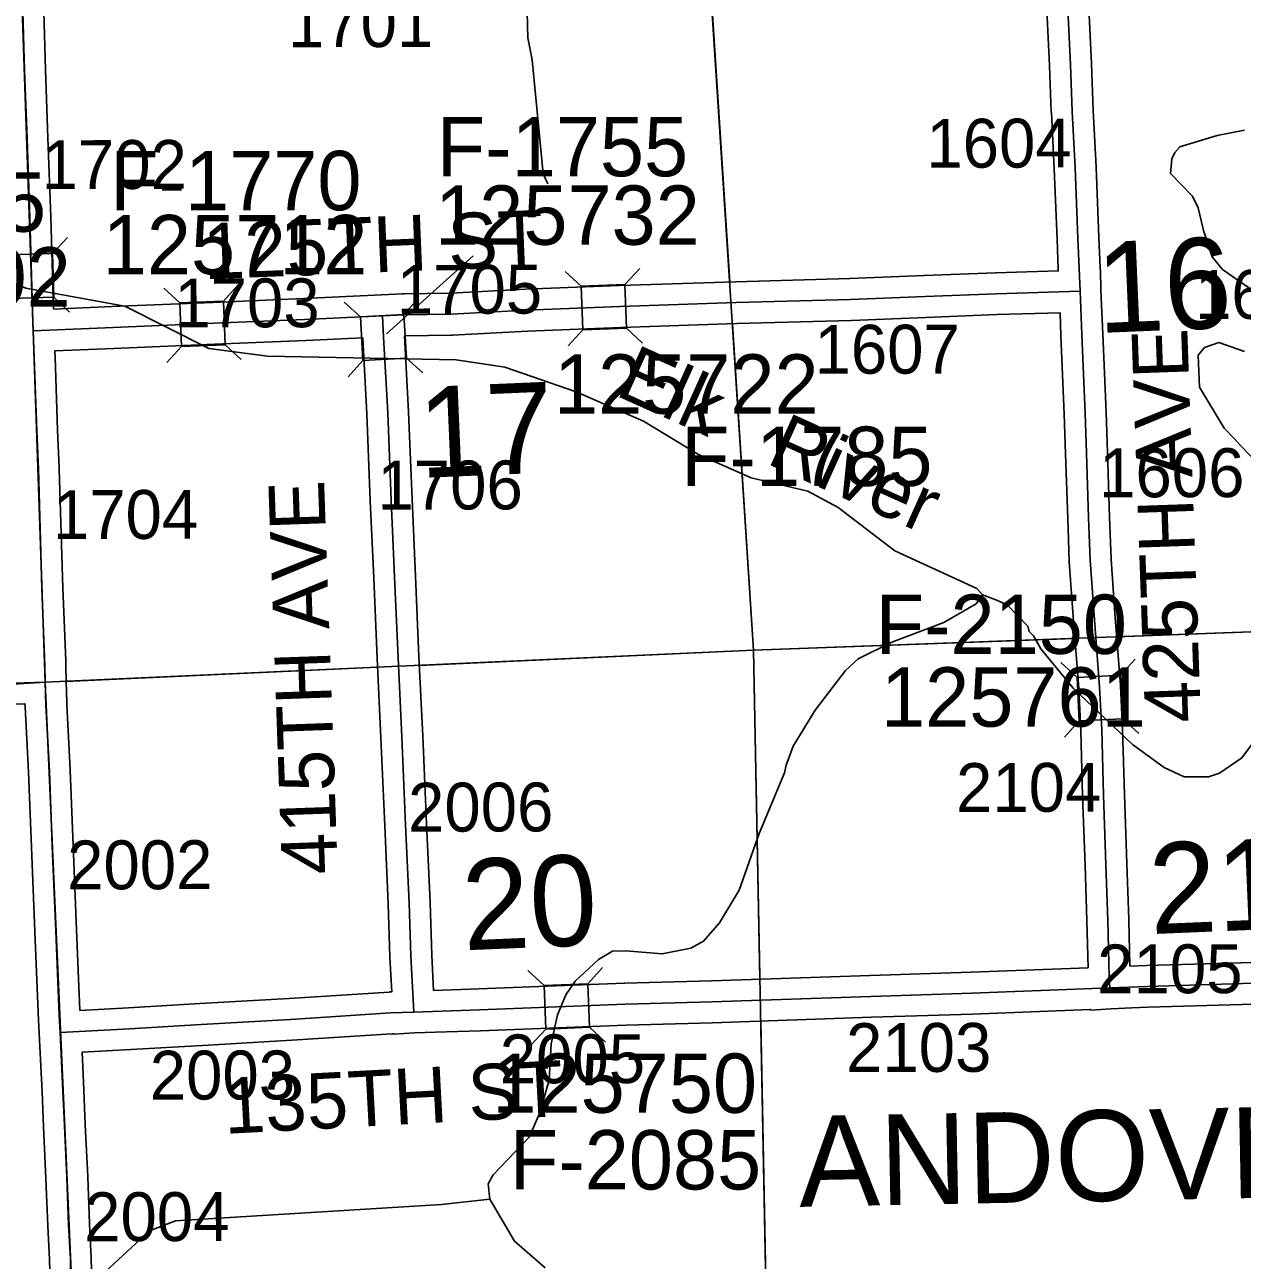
# Model space of a CAD drawing. Extents: x 128.7 to 185.5, y -21.4 to 12.6.
# Drawn here: x 164.812 to 166.556, y 1.563 to 3.333 of the extents above; entities that cross this region are included whole.
import ezdxf

# ---------------------------------------------------------------- set-up
doc = ezdxf.new("R2010")
doc.units = 0
for name, color, linetype in [('tdCoCorpTxt', 7, 'Continuous'), ('tdCoHydroRiver', 7, 'Continuous'), ('tdCoHydroTxtLg', 7, 'Continuous'), ('tdCoSecRdNmbr', 7, 'Continuous'), ('tdCoSecRdTxt', 7, 'Continuous'), ('tdCoSecRteBand', 7, 'Continuous'), ('tdCoSecRteCL', 7, 'Continuous'), ('tdCoSectLine', 7, 'Continuous'), ('tdCoSectLinePart', 7, 'Continuous'), ('tdCoSectNmbr', 7, 'Continuous'), ('tdCoStrucSec', 7, 'Continuous'), ('tdCoStrucSecCoName', 7, 'Continuous'), ('tdCoStrucSecFHWANum', 7, 'Continuous'), ('tdCoSurfGravel', 7, 'Continuous')]:
    doc.layers.add(name, color=color, linetype=linetype)

msp = doc.modelspace()

# ---------------------------------------------------------------- linework, layer by layer
at = {"layer": 'tdCoHydroRiver'}
for points in [[(165.5611, 3.1057), (165.5543, 3.1197), (165.5387, 3.2833), (165.5328, 3.3147), (165.5314, 3.3509)], [(166.5653, 2.9572), (166.528, 2.9826), (166.5131, 3.001), (166.5007, 3.0384), (166.4931, 3.0712), (166.4914, 3.0743), (166.4846, 3.0883), (166.4534, 3.1203), (166.4554, 3.1415), (166.4594, 3.1503), (166.467, 3.1585), (166.5201, 3.1746), (166.5593, 3.1824)], [(164.7557, 2.9809), (164.8135, 2.9562), (164.9549, 2.93), (165.0755, 2.8698), (165.1596, 2.8587), (165.4297, 2.8531), (165.4995, 2.843), (165.6019, 2.8074), (165.6981, 2.7653), (165.7772, 2.7177), (165.8527, 2.6842), (165.9339, 2.6652), (165.9774, 2.6416), (166.0586, 2.5799), (166.1758, 2.5259), (166.1841, 2.5167)], [(166.5812, 2.7021), (166.5532, 2.731), (166.545, 2.7402), (166.5302, 2.7554), (166.4949, 2.8141), (166.4932, 2.8598), (166.5022, 2.8711), (166.5225, 2.8782), (166.5593, 2.8654)], [(165.5573, 1.5526), (165.5133, 1.5904), (165.4779, 1.6506), (165.4755, 1.6726), (165.4829, 1.6855), (165.5345, 1.7396), (165.5491, 1.7733), (165.5631, 1.8211), (165.5658, 1.8733), (165.5753, 1.9147), (165.5869, 1.9435), (165.6004, 1.963), (165.6339, 1.9942), (165.654, 2.006), (165.6729, 2.0067), (165.7251, 2.0024), (165.7659, 2.0102), (165.7844, 2.0204), (165.8071, 2.0465), (165.8354, 2.0933), (165.8639, 2.1749), (165.9001, 2.2615), (165.9028, 2.2726), (165.9129, 2.2998), (165.9441, 2.3515), (165.9877, 2.4084), (166.006, 2.4248), (166.0541, 2.4487), (166.1288, 2.4768), (166.1751, 2.5038), (166.1841, 2.5167), (166.2033, 2.5096), (166.2193, 2.5023), (166.2489, 2.4718), (166.2508, 2.464), (166.2573, 2.4579), (166.2675, 2.4394), (166.3138, 2.3827), (166.3989, 2.3022), (166.4443, 2.2692), (166.4732, 2.2561), (166.5079, 2.2558), (166.5235, 2.2611), (166.5558, 2.2829), (166.6039, 2.3478)], [(165.4779, 1.6506), (165.4087, 1.6433), (165.0277, 1.6196), (164.9903, 1.6055), (164.9141, 1.5348), (164.8863, 1.518), (164.8547, 1.5184), (164.8179, 1.5312), (164.7938, 1.5429)]]:
    msp.add_lwpolyline(points, dxfattribs=at)
at = {"layer": 'tdCoSecRteBand'}
for points in [[(164.839, 3.3525), (164.8413, 3.2689), (164.8449, 3.1714), (164.8449, 3.1713), (164.845, 3.1713), (164.8489, 3.0578), (164.8489, 3.0578), (164.8489, 3.0577), (164.8499, 3.0257), (164.8499, 3.0256), (164.8499, 3.0256), (164.8528, 2.9261)], [(164.8528, 2.9261), (164.9369, 2.9297), (164.9369, 2.9297), (164.937, 2.9297), (165.0812, 2.9357), (165.2118, 2.9411), (165.323, 2.9463), (165.3529, 2.9478), (165.3529, 2.9477), (165.354, 2.9477), (165.3545, 2.9478), (165.355, 2.9478), (165.4218, 2.9487), (165.529, 2.9544), (165.5292, 2.9544), (165.5294, 2.9544), (165.6638, 2.9596), (165.6639, 2.9596), (165.6639, 2.9596), (165.8301, 2.9653), (165.8302, 2.9653), (165.8303, 2.9653), (165.9941, 2.9697), (166.1004, 2.9741), (166.1005, 2.9741), (166.1005, 2.9741), (166.2026, 2.9781), (166.2028, 2.9781), (166.2029, 2.9781), (166.2926, 2.9807), (166.2925, 2.9828), (166.2925, 2.9828), (166.2925, 2.9828), (166.2908, 3.026), (166.2908, 3.026), (166.2908, 3.026), (166.2868, 3.1269), (166.2827, 3.2076), (166.2826, 3.2078), (166.2826, 3.2081), (166.2802, 3.275), (166.2762, 3.3542)], [(166.3362, 3.3571), (166.3401, 3.2777), (166.3401, 3.2775), (166.3401, 3.2774), (166.3426, 3.2105), (166.3468, 3.1298), (166.3468, 3.1296), (166.3468, 3.1295), (166.3507, 3.0284), (166.3525, 2.9852), (166.3526, 2.9824), (166.353, 2.9824), (166.3538, 2.9526), (166.3564, 2.8908), (166.3564, 2.8908), (166.3564, 2.8908), (166.3611, 2.7781), (166.3611, 2.778), (166.3611, 2.7779), (166.3631, 2.7209), (166.3631, 2.7209), (166.3631, 2.7209), (166.366, 2.628), (166.3682, 2.5679), (166.3738, 2.4898), (166.3817, 2.3873), (166.3818, 2.3869), (166.3818, 2.3864), (166.3847, 2.3245), (166.3848, 2.3243), (166.3848, 2.324), (166.3875, 2.2304), (166.3909, 2.1316), (166.3909, 2.1315), (166.3909, 2.1315), (166.3936, 2.0514), (166.3936, 2.0512), (166.3937, 2.0511), (166.3952, 1.9847)], [(165.3975, 1.9499), (165.4624, 1.9521), (165.6712, 1.9602), (165.6714, 1.9603), (165.6716, 1.9603), (165.7955, 1.9635), (166.023, 1.9714), (166.023, 1.9714), (166.0231, 1.9714), (166.1677, 1.9758), (166.3353, 1.9824), (166.3337, 2.0495), (166.331, 2.1295), (166.3275, 2.2284), (166.3275, 2.2284), (166.3275, 2.2285), (166.3248, 2.322), (166.3219, 2.3831), (166.314, 2.4853), (166.314, 2.4854), (166.314, 2.4854), (166.3083, 2.5641), (166.3083, 2.5646), (166.3083, 2.5652), (166.3061, 2.6258), (166.3061, 2.6259), (166.3061, 2.626), (166.3031, 2.7189), (166.3011, 2.7757), (166.2964, 2.8883), (166.2951, 2.9203), (166.2951, 2.9207), (166.2048, 2.9181), (166.1029, 2.9142), (165.9964, 2.9097), (165.9962, 2.9097), (165.996, 2.9097), (165.8321, 2.9053), (165.666, 2.8996), (165.5319, 2.8945), (165.4244, 2.8888), (165.4238, 2.8888), (165.4232, 2.8888), (165.3564, 2.8878), (165.3559, 2.8878), (165.3559, 2.8876), (165.3618, 2.7789), (165.3618, 2.7787), (165.3618, 2.7785), (165.3668, 2.6538), (165.3717, 2.5436), (165.3717, 2.5436), (165.3717, 2.5435), (165.3766, 2.428), (165.382, 2.3146), (165.382, 2.3145), (165.3821, 2.3145), (165.3875, 2.1885), (165.3924, 2.0763), (165.3924, 2.0761), (165.3924, 2.0759), (165.3949, 2.0005), (165.3975, 1.9499)], [(164.8908, 1.9212), (164.9602, 1.925), (165.0627, 1.9309), (165.1908, 1.9383), (165.334, 1.9476), (165.3345, 1.9477), (165.3349, 1.9477), (165.3376, 1.9478), (165.3349, 1.9977), (165.3349, 1.998), (165.3349, 1.9983), (165.3325, 2.0738), (165.3275, 2.1858), (165.3275, 2.1858), (165.3275, 2.1859), (165.3221, 2.3118), (165.3167, 2.4252), (165.3167, 2.4253), (165.3167, 2.4253), (165.3118, 2.541), (165.3068, 2.6512), (165.3068, 2.6512), (165.3068, 2.6513), (165.3019, 2.7759), (165.296, 2.8844), (165.296, 2.8845), (165.296, 2.8845), (165.296, 2.885), (165.2959, 2.8849), (165.2146, 2.8811), (165.2145, 2.8811), (165.2144, 2.8811), (165.0837, 2.8757), (165.0837, 2.8757), (165.0837, 2.8757), (164.9394, 2.8698), (164.855, 2.8662), (164.855, 2.8661), (164.8553, 2.8572), (164.8553, 2.8571), (164.8553, 2.8571), (164.8588, 2.7527), (164.8612, 2.6979), (164.8612, 2.6976), (164.8612, 2.6974), (164.8662, 2.5269), (164.8704, 2.4222), (164.8704, 2.4221), (164.8704, 2.4221), (164.8704, 2.4221), (164.8706, 2.4161), (164.8706, 2.4161), (164.8706, 2.4159), (164.8712, 2.3921), (164.8721, 2.3622), (164.872, 2.3622), (164.8721, 2.3591), (164.877, 2.2658), (164.877, 2.2656), (164.877, 2.2654), (164.8812, 2.1576), (164.8861, 2.0366), (164.8908, 1.9212)], [(164.8479, 1.5311), (164.8471, 1.5642), (164.8447, 1.6124), (164.8447, 1.6125), (164.8447, 1.6127), (164.842, 1.6804), (164.8385, 1.7548), (164.8385, 1.7549), (164.8385, 1.755), (164.8365, 1.8044), (164.8324, 1.8881), (164.8308, 1.918), (164.8309, 1.918), (164.8309, 1.9181), (164.8309, 1.9181), (164.8262, 2.0341), (164.8212, 2.1552), (164.8212, 2.1552), (164.8212, 2.1553), (164.8171, 2.2628), (164.8121, 2.3563), (164.8121, 2.3567), (164.8121, 2.3571), (164.812, 2.3605), (164.7824, 2.3596)], [(166.3952, 1.9847), (166.4191, 1.9856), (166.4193, 1.9857), (166.4194, 1.9857), (166.571, 1.9901)], [(166.5728, 1.9301), (166.4213, 1.9257), (166.3979, 1.9248), (166.3684, 1.9236), (166.339, 1.9214), (166.3389, 1.9225), (166.3379, 1.9224), (166.1699, 1.9158), (166.1698, 1.9158), (166.1697, 1.9158), (166.025, 1.9114), (165.7974, 1.9035), (165.7973, 1.9035), (165.7972, 1.9035), (165.6733, 1.9003), (165.4646, 1.8922), (165.4646, 1.8922), (165.4645, 1.8922), (165.4001, 1.8899), (165.3704, 1.8889), (165.3407, 1.8873), (165.3407, 1.8878), (165.3402, 1.8878), (165.3375, 1.8877), (165.1946, 1.8784), (165.1945, 1.8784), (165.1944, 1.8784), (165.0662, 1.871), (164.9636, 1.8651), (164.9635, 1.8651), (164.9635, 1.8651), (164.8938, 1.8613), (164.8938, 1.8612), (164.8965, 1.8073), (164.8965, 1.8071), (164.8965, 1.807), (164.8985, 1.7575), (164.9019, 1.6831), (164.9019, 1.683), (164.9019, 1.6829), (164.9046, 1.6153), (164.9071, 1.5668), (164.9071, 1.5664), (164.9071, 1.566), (164.9078, 1.5329)]]:
    msp.add_lwpolyline(points, dxfattribs=at)
at = {"layer": 'tdCoSecRteCL'}
for points in [[(166.3238, 2.9516), (166.3225, 2.984), (166.3208, 3.0272), (166.3168, 3.1283), (166.3126, 3.2092), (166.3101, 3.2763), (166.3062, 3.3557), (166.304, 3.4), (166.3018, 3.4553)], [(164.8238, 2.8949), (164.8234, 2.9064), (164.8199, 3.0247), (164.8189, 3.0568), (164.815, 3.1702), (164.8113, 3.2679), (164.8091, 3.3517), (164.807, 3.3986)], [(165.3244, 2.9163), (165.3555, 2.9178), (165.4228, 2.9188), (165.5305, 2.9244), (165.6649, 2.9296), (165.8312, 2.9353), (165.9951, 2.9397), (166.1017, 2.9442), (166.2038, 2.9481), (166.3238, 2.9516)], [(166.3667, 1.9536), (166.3656, 1.9682), (166.3637, 2.0504), (166.3609, 2.1305), (166.3575, 2.2294), (166.3548, 2.3231), (166.3518, 2.385), (166.3439, 2.4876), (166.3383, 2.5663), (166.336, 2.6269), (166.3331, 2.7199), (166.3311, 2.7769), (166.3264, 2.8896), (166.3238, 2.9516)], [(164.8238, 2.8949), (164.9382, 2.8998), (165.0825, 2.9057), (165.2132, 2.9111), (165.3244, 2.9163)], [(165.3691, 1.9188), (165.3649, 1.9992), (165.3624, 2.0749), (165.3575, 2.1872), (165.3521, 2.3132), (165.3467, 2.4266), (165.3417, 2.5423), (165.3368, 2.6525), (165.3319, 2.7773), (165.3259, 2.886), (165.3244, 2.9163)], [(164.8412, 2.3913), (164.8406, 2.4151), (164.8362, 2.5259), (164.8312, 2.6965), (164.8288, 2.7515), (164.8253, 2.8561), (164.8238, 2.8949)], [(163.8659, 2.3305), (164.3864, 2.3624), (164.5284, 2.3714), (164.6508, 2.379), (164.7807, 2.3896), (164.8412, 2.3913)], [(164.8623, 1.8897), (164.8611, 1.9145), (164.8562, 2.0354), (164.8512, 2.1564), (164.847, 2.2642), (164.8421, 2.3579), (164.8412, 2.3913)], [(166.3667, 1.9536), (166.4203, 1.9557), (166.572, 1.9601), (166.8225, 1.9687), (166.8706, 1.9704), (166.886, 1.9709), (166.9246, 1.9722), (167.1251, 1.9793)], [(165.3691, 1.9188), (165.4635, 1.9221), (165.6723, 1.9303), (165.7964, 1.9335), (166.024, 1.9414), (166.1688, 1.9458), (166.3667, 1.9536)], [(164.8623, 1.8897), (164.9619, 1.895), (165.0645, 1.9009), (165.1927, 1.9083), (165.336, 1.9177), (165.3691, 1.9188)], [(164.8857, 1.385), (164.8828, 1.4322), (164.8779, 1.5318), (164.8771, 1.5653), (164.8746, 1.6139), (164.8719, 1.6817), (164.8685, 1.7562), (164.8665, 1.8058), (164.8623, 1.8897)]]:
    msp.add_lwpolyline(points, dxfattribs=at)
at = {"layer": 'tdCoSectLine'}
for points in [[(165.7916, 3.4304), (165.8561, 2.4372)], [(164.8066, 3.3986), (164.8409, 2.3913)], [(165.8561, 2.4372), (166.8531, 2.4742)], [(164.8409, 2.3913), (165.8561, 2.4372)], [(165.8561, 2.4372), (165.8756, 1.4288)], [(163.8656, 2.3305), (164.8409, 2.3913)], [(164.8409, 2.3913), (164.8853, 1.385)]]:
    msp.add_lwpolyline(points, dxfattribs=at)
at = {"layer": 'tdCoSectLinePart'}
for points in [[(165.7936, 3.4002), (165.8219, 2.9644)], [(165.8258, 2.9045), (165.8561, 2.4372)], [(166.3762, 2.4565), (166.8531, 2.4742)], [(165.8561, 2.4372), (166.3162, 2.4543)], [(165.3771, 2.4155), (165.8561, 2.4372)], [(165.8561, 2.4372), (165.8652, 1.9663)], [(164.8706, 2.3927), (165.3173, 2.4128)], [(165.8664, 1.9064), (165.875, 1.4589)]]:
    msp.add_lwpolyline(points, dxfattribs=at)
at = {"layer": 'tdCoStrucSec'}
for p, q in [((164.8514, 3.0057), (164.8729, 3.0285)), ((165.6091, 2.9588), (165.5862, 2.9801)), ((165.6717, 2.9612), (165.693, 2.9842)), ((165.0963, 2.9376), (165.1175, 2.9606)), ((164.8532, 2.9431), (164.876, 2.9217)), ((165.0338, 2.935), (165.0108, 2.9562)), ((165.3551, 2.9183), (165.376, 2.9416)), ((165.2926, 2.9149), (165.2693, 2.9358)), ((165.6115, 2.8962), (165.5903, 2.8733)), ((165.6741, 2.8986), (165.6971, 2.8774)), ((165.0364, 2.8725), (165.0151, 2.8495)), ((165.0989, 2.875), (165.1219, 2.8538)), ((165.296, 2.8524), (165.2751, 2.8291)), ((165.3586, 2.8558), (165.3819, 2.8349)), ((166.3195, 2.3984), (166.2963, 2.4195)), ((166.382, 2.4014), (166.403, 2.4246)), ((166.385, 2.3389), (166.4082, 2.3178)), ((166.3225, 2.3359), (166.3014, 2.3127)), ((165.5558, 1.9571), (165.5328, 1.9783)), ((165.6184, 1.9595), (165.6396, 1.9825)), ((165.5583, 1.8945), (165.537, 1.8715)), ((165.6208, 1.897), (165.6438, 1.8757))]:
    msp.add_line(p, q, dxfattribs=at)
for points in [[(164.7906, 2.9413), (164.7888, 3.0039), (164.8514, 3.0057), (164.8532, 2.9431)], [(165.6091, 2.9588), (165.6717, 2.9612), (165.6741, 2.8986), (165.6115, 2.8962)], [(165.0338, 2.935), (165.0963, 2.9376), (165.0989, 2.875), (165.0364, 2.8725)], [(165.296, 2.8524), (165.2926, 2.9149), (165.3551, 2.9183), (165.3586, 2.8558)], [(166.3225, 2.3359), (166.3195, 2.3984), (166.382, 2.4014), (166.385, 2.3389)], [(165.5558, 1.9571), (165.6184, 1.9595), (165.6208, 1.897), (165.5583, 1.8945)]]:
    msp.add_lwpolyline(points, close=True, dxfattribs=at)
at = {"layer": 'tdCoStrucSecFHWANum'}
msp.add_line((165.4542, 3.0023), (165.3302, 2.8907), dxfattribs=at)
at = {"layer": 'tdCoSurfGravel'}
for points in [[(166.3667, 1.9536), (166.3656, 1.9682), (166.3637, 2.0504), (166.3609, 2.1305), (166.3575, 2.2294), (166.3548, 2.3231), (166.3518, 2.385), (166.3439, 2.4876), (166.3383, 2.5663), (166.336, 2.6269), (166.3331, 2.7199), (166.3311, 2.7769), (166.3264, 2.8896), (166.3238, 2.9516), (166.3225, 2.984), (166.3208, 3.0272), (166.3168, 3.1283), (166.3126, 3.2092), (166.3101, 3.2763), (166.3062, 3.3557), (166.304, 3.4), (166.3018, 3.4553)], [(164.8779, 1.5318), (164.8771, 1.5653), (164.8746, 1.6139), (164.8719, 1.6817), (164.8685, 1.7562), (164.8665, 1.8058), (164.8623, 1.8897), (164.8611, 1.9145), (164.8562, 2.0354), (164.8512, 2.1564), (164.847, 2.2642), (164.8421, 2.3579), (164.8412, 2.3913), (164.8406, 2.4151), (164.8362, 2.5259), (164.8312, 2.6965), (164.8288, 2.7515), (164.8253, 2.8561), (164.8238, 2.8949), (164.8234, 2.9064), (164.8199, 3.0247), (164.8189, 3.0568), (164.815, 3.1702), (164.8113, 3.2679)], [(164.8238, 2.8949), (164.9382, 2.8998), (165.0825, 2.9057), (165.2132, 2.9111), (165.3244, 2.9163), (165.3555, 2.9178), (165.4228, 2.9188), (165.5305, 2.9244), (165.6649, 2.9296), (165.8312, 2.9353), (165.9951, 2.9397), (166.1017, 2.9442), (166.2038, 2.9481), (166.3238, 2.9516)], [(165.3691, 1.9188), (165.3649, 1.9992), (165.3624, 2.0749), (165.3575, 2.1872), (165.3521, 2.3132), (165.3467, 2.4266), (165.3417, 2.5423), (165.3368, 2.6525), (165.3319, 2.7773), (165.3259, 2.886), (165.3244, 2.9163)], [(163.8659, 2.3305), (164.3864, 2.3624), (164.5284, 2.3714), (164.6508, 2.379), (164.7807, 2.3896), (164.8412, 2.3913)], [(164.8623, 1.8897), (164.9619, 1.895), (165.0645, 1.9009), (165.1927, 1.9083), (165.336, 1.9177), (165.3691, 1.9188), (165.4635, 1.9221), (165.6723, 1.9303), (165.7964, 1.9335), (166.024, 1.9414), (166.1688, 1.9458), (166.3667, 1.9536), (166.4203, 1.9557), (166.572, 1.9601), (166.8225, 1.9687), (166.8706, 1.9704)]]:
    msp.add_lwpolyline(points, dxfattribs=at)

# ---------------------------------------------------------------- texts
at = {"layer": 'tdCoCorpTxt'}
msp.add_text('ANDOVER', height=0.13, rotation=1.1255, dxfattribs=at).set_placement((165.9219, 1.6397))
at = {"layer": 'tdCoHydroTxtLg'}
msp.add_text('Elk   River', height=0.08, rotation=335.7237, dxfattribs=at).set_placement((165.6556, 2.8035))
at = {"layer": 'tdCoSecRdNmbr'}
for s, rotation, p in [('1701', 0.1248, (165.1889, 3.3012)), ('1604', 0.1254, (166.1036, 3.1285)), ('1702', 0.1245, (164.8358, 3.0979)), ('1705', 0.1248, (165.3449, 2.9192)), ('1609', 0.1257, (166.4886, 2.9119)), ('1703', 0.1246, (165.0261, 2.8997)), ('1607', 0.1253, (165.9434, 2.8333)), ('1606', 0.1256, (166.3512, 2.6563)), ('1706', 0.1248, (165.3172, 2.6387)), ('1704', 0.1244, (164.8521, 2.5965)), ('2104', 0.1254, (166.1462, 2.2055)), ('2006', 0.1248, (165.361, 2.1773)), ('2002', 0.1245, (164.8725, 2.0946)), ('2105', 0.1256, (166.3484, 1.9456)), ('2103', 0.1253, (165.9886, 1.8329)), ('2005', 0.1249, (165.4924, 1.8167)), ('2003', 0.1245, (164.9909, 1.7934)), ('2004', 0.1244, (164.8969, 1.5905))]:
    msp.add_text(s, height=0.07, rotation=rotation, dxfattribs=at).set_placement(p)
at = {"layer": 'tdCoSecRdTxt'}
for s, rotation, p in [('125TH ST', 2.3258, (165.069, 2.9686)), ('425TH AVE', 92, (166.4971, 2.3347)), ('415TH AVE', 92, (165.2603, 2.1172)), ('135TH ST', 3.0423, (165.0985, 1.7443))]:
    msp.add_text(s, height=0.08, rotation=rotation, dxfattribs=at).set_placement(p)
at = {"layer": 'tdCoSectNmbr'}
for s, rotation, p in [('16', 2.4139, (166.35, 2.8917)), ('17', 2.4131, (165.3784, 2.6841)), ('21', 2.414, (166.4253, 2.0305)), ('20', 2.4132, (165.441, 2.0073))]:
    msp.add_text(s, height=0.13, rotation=rotation, dxfattribs=at).set_placement(p)
at = {"layer": 'tdCoStrucSecCoName'}
for s, p in [('F-1755', (165.4021, 3.1163)), ('F-1770', (164.9341, 3.0677)), ('F-1705', (164.4822, 3.0369)), ('F-1785', (165.7522, 2.6726)), ('F-2150', (166.0309, 2.432)), ('F-2085', (165.5068, 1.6647))]:
    msp.add_text(s, height=0.085, dxfattribs=at).set_placement(p)
at = {"layer": 'tdCoStrucSecFHWANum'}
for s, p in [('125732', (165.3997, 3.0182)), ('125712', (164.9235, 2.9759)), ('125702', (164.4984, 2.9296)), ('125722', (165.57, 2.7762)), ('125761', (166.0386, 2.3278)), ('125750', (165.4817, 1.7745))]:
    msp.add_text(s, height=0.085, dxfattribs=at).set_placement(p)

doc.saveas('drawing.dxf')
